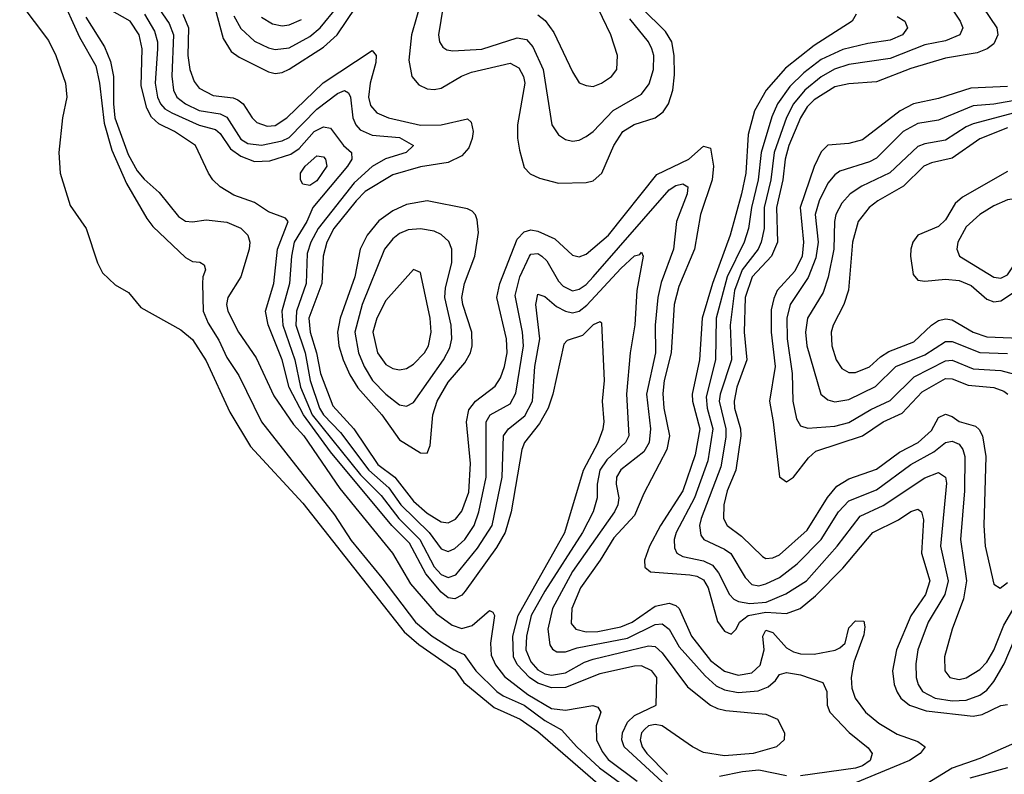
# Model space of a CAD drawing. Header units: inches. Extents: x 990535 to 1117859, y 769386 to 892122.
# Tile 448 of 656: x 1055330 to 1058180, y 813670 to 815854. Entities that reach past the tile are written whole.
import ezdxf

# ---------------------------------------------------------------- set-up
doc = ezdxf.new("R2010")
doc.units = ezdxf.units.IN
doc.header["$MEASUREMENT"] = 0
doc.layers.add('B0851', color=7, linetype='Continuous')

msp = doc.modelspace()

# ---------------------------------------------------------------- linework, layer by layer
at = {"layer": 'B0851', "color": 5}
for points, elevation in [([(1055446.4, 815930), (1055503.4, 815803.4), (1055550, 815720.2), (1055561, 815670), (1055574.4, 815554.4), (1055596.6, 815476.6), (1055639.4, 815379.4), (1055698.3, 815278.3), (1055715.9, 815255.9), (1055810, 815165.5), (1055830, 815154.4), (1055851.8, 815151.8), (1055864.5, 815144.5), (1055868, 815130), (1055860.3, 815110), (1055858.9, 815090), (1055861.3, 815010), (1055875.5, 814975.5), (1055906.3, 814926.3), (1055930, 814876.4), (1055964.4, 814824.4), (1056030.4, 814690), (1056241.1, 814421.1), (1056290, 814346.6), (1056378.5, 814238.5), (1056475.4, 814110), (1056524.4, 814070), (1056586.4, 814030), (1056616.5, 814016.5), (1056650.5, 813970), (1056711.7, 813910), (1056730, 813896.8), (1056790, 813870.3), (1056850, 813825.8), (1056898.6, 813798.6), (1056942.7, 813750), (1057008.7, 813688.7), (1057101.1, 813621.1)], 2360), ([(1055889.6, 815910), (1055919.3, 815799.3), (1055942.2, 815762.2), (1055965.2, 815745.2), (1056050, 815703.3), (1056070, 815698.4), (1056090, 815700.8), (1056110, 815711), (1056210, 815774.4), (1056249.3, 815810), (1056329.6, 815930)], 2520), ([(1056562.2, 815930), (1056542.7, 815810), (1056545.7, 815790), (1056554.7, 815774.7), (1056566.6, 815766.6), (1056583.6, 815763.6), (1056668.2, 815768.2), (1056770, 815801.1), (1056796.9, 815796.9), (1056815.8, 815775.8), (1056845.4, 815710), (1056870.2, 815550), (1056890, 815520.8), (1056910, 815507.2), (1056930, 815502.6), (1056950, 815505.7), (1056970, 815516.3), (1056990, 815530.1), (1057048.4, 815591.6), (1057130, 815638.4), (1057152.1, 815667.9), (1057164.8, 815710), (1057165.6, 815750), (1057160.5, 815770), (1057150.6, 815790), (1057096.5, 815856.5)], 2540), ([(1055330, 815903.3), (1055413.8, 815793.8), (1055434.6, 815750), (1055463, 815670), (1055466.8, 815630), (1055454.2, 815570), (1055443.1, 815470), (1055447.2, 815410), (1055476.6, 815316.6), (1055522.9, 815250), (1055555.6, 815150), (1055570, 815121.1), (1055606.4, 815086.4), (1055644.8, 815064.8), (1055681.1, 815021.1), (1055796.3, 814956.3), (1055830, 814928.2), (1055870, 814867.1), (1055938.2, 814718.2), (1055998.3, 814618.3), (1056150, 814454.7), (1056442.7, 814082.7), (1056485.9, 814045.9), (1056590, 813973.7), (1056615.9, 813935.9), (1056703.5, 813863.5), (1056778.9, 813830), (1056830, 813793.6), (1057003.3, 813643.3)], 2340), ([(1055721.9, 815901.9), (1055762.9, 815842.9), (1055775.3, 815810), (1055770.5, 815690.5), (1055775.3, 815650), (1055784.7, 815630), (1055810.1, 815610), (1055850, 815590.8), (1055910, 815581.5), (1055930, 815572.1), (1055970, 815508.4), (1055990, 815496.1), (1056030, 815491.1), (1056090, 815503), (1056110, 815512.6), (1056190, 815595.1), (1056250, 815640.8), (1056270, 815649), (1056282.2, 815642.2), (1056288.1, 815630), (1056294.9, 815570), (1056303.2, 815550), (1056315.5, 815535.5), (1056350, 815519.8), (1056430, 815513), (1056470.2, 815490), (1056449.2, 815470), (1056388.8, 815451.2), (1056350, 815428.7), (1056298.6, 815381.4), (1056193.7, 815250), (1056172.6, 815210), (1056162.3, 815177.7), (1056159.5, 815090), (1056131.6, 815010), (1056129.3, 814970), (1056156.3, 814890), (1056170.6, 814810), (1056198, 814730), (1056210, 814710.1), (1056258.9, 814658.9), (1056340.3, 814550), (1056398.7, 814498.7), (1056433.3, 814450), (1056515.1, 814370), (1056550, 814322.9), (1056570, 814315.1), (1056590, 814323.9), (1056618.5, 814350), (1056645.4, 814390), (1056659.2, 814430), (1056680.3, 814530), (1056680.9, 814690), (1056691.6, 814710), (1056750, 814742.7), (1056766.8, 814773.2), (1056788.3, 814910), (1056785.2, 814950), (1056764.6, 815055.4), (1056778.3, 815110), (1056805.8, 815170), (1056810, 815175), (1056830, 815177.4), (1056841.4, 815170), (1056855.7, 815155.7), (1056890, 815096.8), (1056903.2, 815083.2), (1056930, 815069.7), (1056950, 815074.1), (1056970, 815088), (1056990, 815110.1), (1057210, 815361.8), (1057230, 815374.4), (1057250, 815378.8), (1057264.4, 815370), (1057262.4, 815350), (1057231, 815270), (1057222.5, 815190), (1057187.1, 815092.9), (1057177.8, 815050), (1057169.8, 814970), (1057170.3, 814890), (1057144.5, 814770), (1057156.5, 814670), (1057152.7, 814630), (1057136.8, 814603.2), (1057070, 814551.4), (1057058, 814530), (1057057, 814510), (1057064.1, 814470), (1057062, 814450), (1057052.2, 814430), (1056930, 814257.3), (1056872.5, 814150), (1056858.7, 814090), (1056864.7, 814044.7), (1056872.5, 814032.5), (1056884.6, 814024.6), (1056910, 814024.8), (1056944.2, 814035.8), (1057090, 814063.7), (1057170, 814103.6), (1057190, 814105.1), (1057210, 814090.1), (1057238.9, 814038.9), (1057314.6, 813954.6), (1057346.3, 813926.3), (1057370, 813914.3), (1057410, 813906.4), (1057467.9, 813912.1), (1057496.7, 813923.3), (1057518.5, 813941.5), (1057530, 813958.5), (1057550, 813964.6), (1057590, 813958), (1057655.5, 813935.5), (1057666.4, 813910), (1057667.5, 813870), (1057675, 813850), (1057731.2, 813791.2), (1057786.6, 813746.6), (1057798, 813730), (1057792.6, 813710), (1057770, 813694.2), (1057750, 813688), (1057590, 813665.8)], 2460), ([(1056492.8, 815910), (1056464.5, 815810), (1056456.5, 815736.5), (1056465.3, 815690), (1056485.6, 815665.6), (1056510, 815654.2), (1056530, 815652), (1056550, 815656.2), (1056609.1, 815690.9), (1056638.4, 815701.6), (1056750, 815728.2), (1056774.6, 815714.6), (1056788.3, 815690), (1056792.7, 815670), (1056771.3, 815550), (1056771, 815511), (1056776.5, 815476.5), (1056790, 815426.3), (1056807.6, 815407.6), (1056834.9, 815394.9), (1056890, 815380.7), (1056970, 815383), (1056990, 815388), (1057015.7, 815410), (1057050.3, 815490), (1057076.4, 815530), (1057109, 815551), (1057170, 815570.1), (1057192.8, 815587.2), (1057208.2, 815610), (1057220.6, 815650), (1057225.5, 815694.5), (1057224.8, 815750), (1057218.4, 815790), (1057199.6, 815819.6), (1057130, 815888.1)], 2520), ([(1056830, 815868.3), (1056851.7, 815851.7), (1056876.7, 815816.7), (1056930, 815702.6), (1056950, 815671.3), (1056970, 815663), (1056990, 815660.9), (1057014.5, 815670), (1057043.1, 815690), (1057059.2, 815710), (1057061, 815750), (1057041.8, 815810), (1056992.9, 815910)], 2560), ([(1058011.9, 815910), (1058052.3, 815850), (1058060.8, 815830), (1058052.2, 815810), (1058010, 815792.5), (1057950, 815780.7), (1057850, 815742), (1057730, 815723.8), (1057689.2, 815710.8), (1057650, 815688.7), (1057602.6, 815650), (1057570.3, 815610), (1057549.6, 815570.4), (1057514.1, 815470), (1057504.4, 815390), (1057485.5, 815310), (1057485.2, 815250), (1057476.8, 815210), (1057467.7, 815190), (1057421.8, 815130), (1057398.9, 815070), (1057386.7, 814970), (1057391, 814870), (1057357.6, 814770), (1057355, 814750), (1057374.6, 814670), (1057374.7, 814645.3), (1057360.1, 814559.9), (1057302.4, 814410), (1057298, 814390), (1057302.3, 814362.3), (1057310.8, 814350), (1057370, 814322), (1057388.7, 814308.7), (1057430, 814239.3), (1057450, 814219.2), (1057470, 814216), (1057490, 814221.1), (1057530, 814239.3), (1057581.1, 814278.9), (1057649.9, 814350), (1057700.6, 814430), (1057730, 814461.4), (1057810, 814493.7), (1057910, 814566.4), (1057976.7, 814603.3), (1058010, 814630.8), (1058030, 814634.6), (1058050, 814625.5), (1058060.6, 814610), (1058065.8, 814590), (1058065.1, 814490), (1058053.2, 814350), (1058071.3, 814230), (1058061.9, 814178.1), (1058029.6, 814090), (1058007.5, 814010), (1058008.6, 813970), (1058022.9, 813950), (1058050, 813944.3), (1058070, 813949.7), (1058110, 813973.1), (1058130, 813994.3), (1058150, 814029.6), (1058178.7, 814101.3), (1058237.9, 814202.1)], 2560), ([(1057190, 813648.7), (1057080.2, 813750), (1057073, 813770), (1057074.8, 813790), (1057090, 813820.9), (1057110, 813840.5), (1057172.5, 813870), (1057175, 813950), (1057160.1, 813970), (1057130, 813983.9), (1057110, 813982.8), (1057010, 813960.4), (1056910, 813921.7), (1056870, 813920), (1056830, 813933.8), (1056806.2, 813950), (1056770, 813987.9), (1056760, 814010), (1056757.6, 814070), (1056773.4, 814130), (1056908.2, 814370), (1056962.5, 814550), (1057004.6, 814630), (1057019.3, 814670), (1057022.3, 814690), (1057017.6, 814750), (1057022.9, 814810), (1057015.2, 814975.2), (1057010, 814979.6), (1056990, 814970.7), (1056959.6, 814940.4), (1056914.6, 814925.4), (1056905.5, 814914.5), (1056873.9, 814770), (1056859.6, 814730), (1056834.5, 814685.5), (1056791.8, 814630), (1056783.4, 814610), (1056752.4, 814430), (1056735.4, 814370), (1056710, 814326), (1056620, 814200), (1056610, 814188.8), (1056590, 814178.2), (1056570, 814180.7), (1056550, 814196.9), (1056505.6, 814250), (1056458.6, 814338.6), (1056407.3, 814390), (1056230, 814603.7), (1056151.5, 814710), (1056110.6, 814789.4), (1056089.5, 814870), (1056049, 814971), (1056041.5, 815010), (1056065.6, 815090), (1056076, 815190), (1056106.8, 815270), (1056099.2, 815279.2), (1056050, 815297.6), (1056010, 815324.7), (1055950, 815346.3), (1055909.9, 815369.9), (1055888.8, 815390), (1055876.2, 815410), (1055838.8, 815490), (1055778.4, 815530), (1055732.9, 815552.9), (1055712, 815572), (1055698.2, 815598.2), (1055682.1, 815662.1), (1055684.1, 815770), (1055675.7, 815810), (1055650, 815850.1), (1055590, 815883.3)], 2420), ([(1055691.8, 815870), (1055720.7, 815820.7), (1055729.1, 815790), (1055729.4, 815770), (1055722.4, 815670), (1055728.9, 815630), (1055738.1, 815610), (1055750, 815596.3), (1055770, 815584.4), (1055850, 815549), (1055896.4, 815536.4), (1055910, 815524.6), (1055940.1, 815480.1), (1055970, 815459), (1056010, 815443.1), (1056054.1, 815445.9), (1056115.4, 815464.6), (1056139.2, 815480.8), (1056182.5, 815530), (1056210, 815543.7), (1056230, 815539.6), (1056267.3, 815490), (1056290.7, 815470), (1056291.3, 815450), (1056279.2, 815430), (1056178.3, 815310), (1056161.7, 815270), (1056124.3, 815210), (1056116.9, 815170), (1056111.5, 815090), (1056088.9, 815010), (1056091.9, 814970), (1056126.2, 814870), (1056142.5, 814790), (1056177.1, 814710), (1056316.5, 814536.5), (1056376.7, 814476.7), (1056427.4, 814410), (1056488.1, 814350), (1056530, 814270.1), (1056550, 814248.5), (1056570, 814239.2), (1056592.9, 814247.1), (1056655.8, 814324.2), (1056697.8, 814390), (1056726.8, 814530), (1056731, 814650), (1056745, 814670), (1056792.8, 814707.2), (1056815, 814750), (1056820.9, 814850), (1056836.2, 814930), (1056824, 815030), (1056830, 815059.7), (1056850, 815053), (1056883.6, 815023.6), (1056910, 815010.1), (1056930, 815005.4), (1056950, 815010.7), (1056972.2, 815027.8), (1057070, 815133.5), (1057110, 815170.1), (1057125.7, 815174.3), (1057130, 815181.1), (1057134.8, 815170), (1057116.4, 815070), (1057111.1, 814971.1), (1057097.8, 814890), (1057086.7, 814770), (1057093, 814650), (1057083.7, 814630), (1057030, 814580.3), (1057009.6, 814550), (1057001.4, 814510), (1057002.2, 814470), (1056990.6, 814430), (1056959.5, 814370), (1056850, 814199.9), (1056810.6, 814130), (1056797.2, 814070), (1056795.5, 814030), (1056810, 813995.7), (1056830, 813972.5), (1056850, 813960.8), (1056870, 813956.8), (1056910, 813963.9), (1056965.4, 813994.6), (1056990, 814003.2), (1057150, 814041.6), (1057170, 814040.1), (1057190, 814022), (1057263.6, 813923.6), (1057330, 813870.5), (1057350, 813860.1), (1057374.7, 813854.7), (1057490, 813843.8), (1057524.2, 813830), (1057543.8, 813790), (1057542.8, 813770), (1057520.7, 813750), (1057453, 813730), (1057370, 813724), (1057310, 813733.6), (1057277.7, 813750), (1057190, 813809.9), (1057170, 813814.7), (1057150, 813809.9), (1057139.5, 813800.5), (1057130.1, 813790), (1057126.2, 813770), (1057132.2, 813750), (1057145.8, 813730), (1057205.8, 813670)], 2440), ([(1055802.3, 815870), (1055818.3, 815830), (1055816.6, 815750), (1055822.3, 815710), (1055835.2, 815675.2), (1055850, 815655.6), (1055890, 815634.8), (1055948.1, 815628.1), (1055962, 815622), (1055977.2, 815610), (1056002.7, 815570), (1056016.4, 815556.4), (1056046.1, 815546.1), (1056070, 815548.1), (1056103.8, 815570), (1056208.5, 815671.5), (1056350, 815765), (1056361.6, 815750), (1056361.4, 815730), (1056344.8, 815670), (1056339.9, 815630), (1056345.9, 815605.9), (1056364.4, 815584.4), (1056397.6, 815570), (1056490, 815548.8), (1056550, 815550), (1056626.7, 815566.7), (1056637.3, 815557.3), (1056643.2, 815530), (1056639.9, 815510), (1056630, 815483), (1056610, 815460.3), (1056570, 815440.6), (1056490, 815428.1), (1056410, 815404.9), (1056330, 815356.4), (1056304.1, 815330), (1056239.9, 815250), (1056219, 815210), (1056208.3, 815170), (1056205.1, 815090), (1056167.1, 814990), (1056171, 814950), (1056189.1, 814890), (1056200.6, 814830), (1056236.6, 814736.6), (1056297.7, 814670), (1056366.5, 814566.5), (1056415.8, 814530), (1056470, 814460.7), (1056510, 814426.1), (1056550, 814400.9), (1056570, 814397.5), (1056591.9, 814408.1), (1056610, 814431.2), (1056630, 814486.7), (1056635, 814570), (1056623.2, 814690), (1056630, 814724.4), (1056649.8, 814750.2), (1056706.2, 814793.8), (1056722.3, 814817.7), (1056734, 814850), (1056741.5, 814890), (1056739.7, 814930), (1056711.7, 815050), (1056720, 815090), (1056770, 815218.3), (1056790, 815240.1), (1056810, 815245.5), (1056830, 815242), (1056879.3, 815219.3), (1056930, 815172.5), (1056950, 815167.8), (1056970, 815175.3), (1057034.4, 815230), (1057174.4, 815405.6), (1057267.6, 815450), (1057310, 815487.5), (1057330, 815482), (1057338.6, 815430), (1057334.8, 815390), (1057301.4, 815290), (1057283.2, 815190), (1057238.1, 815081.9), (1057224.8, 815030), (1057215.9, 814890), (1057195.5, 814810), (1057191.7, 814771.7), (1057195.1, 814730), (1057211.1, 814650), (1057203.3, 814610), (1057137, 814483), (1057110, 814419.3), (1057050, 814354.5), (1057010.6, 814289.4), (1056953.5, 814210), (1056928.3, 814150), (1056926.6, 814106.6), (1056939.7, 814090), (1056970, 814082.5), (1057003.5, 814083.5), (1057070, 814096.6), (1057102.8, 814110), (1057170, 814156.5), (1057210, 814165.7), (1057230, 814158.5), (1057239, 814150), (1057274.7, 814070), (1057330, 813999.6), (1057370, 813968.2), (1057410, 813957.1), (1057450, 813963.5), (1057474.1, 813985.9), (1057485.6, 814030), (1057481.5, 814070), (1057490, 814086.9), (1057510, 814080), (1057550, 814036.3), (1057570, 814024.5), (1057590, 814019.1), (1057630, 814018.1), (1057690.8, 814029.2), (1057704, 814036), (1057719.4, 814050), (1057730, 814094.2), (1057750, 814114.1), (1057773.4, 814113.4), (1057776.7, 814096.7), (1057773.5, 814073.5), (1057745.1, 813994.9), (1057737.1, 813950), (1057739.3, 813919.3), (1057749, 813890), (1057778.8, 813850), (1057817.7, 813817.7), (1057870, 813786.7), (1057930, 813764.8), (1057951.6, 813750), (1057936.8, 813730), (1057905.9, 813710), (1057750, 813645.8)], 2480), ([(1055950, 815865.5), (1055970, 815828.1), (1056010, 815792), (1056050, 815772.8), (1056070, 815768), (1056110, 815772.3), (1056170, 815805.5), (1056199.6, 815830), (1056249, 815890)], 2540), ([(1057751.4, 815870), (1057740.3, 815850), (1057630, 815779.3), (1057546.8, 815713.2), (1057491.4, 815650), (1057457.4, 815590), (1057438.5, 815521.5), (1057431.9, 815410), (1057419.3, 815350), (1057387.3, 815230), (1057335.7, 815090), (1057305.3, 814990), (1057298.2, 814870), (1057276.8, 814770), (1057277.8, 814750), (1057298.7, 814670), (1057285.6, 814594.4), (1057249.6, 814490), (1057185.5, 814390), (1057153.2, 814330), (1057139.2, 814290), (1057139.5, 814270), (1057156.3, 814256.3), (1057270, 814246.9), (1057290, 814243.1), (1057310, 814232.5), (1057323.4, 814210), (1057350, 814112.2), (1057370, 814084.2), (1057390, 814075.7), (1057403.9, 814090), (1057413.8, 814110), (1057439, 814130), (1057490, 814139.3), (1057550, 814135.1), (1057589.7, 814150.3), (1057633.8, 814186.2), (1057712.9, 814267.1), (1057799.4, 814370), (1057873.7, 814406.3), (1057910, 814430.5), (1057930, 814437), (1057940.6, 814430), (1057946.9, 814406.9), (1057941.2, 814310), (1057965.1, 814230), (1057952.3, 814190), (1057910, 814128.8), (1057867.9, 814030), (1057857.2, 813970), (1057862.1, 813930), (1057870, 813907.8), (1057881, 813890), (1057906.1, 813870), (1057954, 813854), (1058090, 813838.2), (1058116.6, 813843.4), (1058170, 813869), (1058190, 813872.1)], 2520), ([(1058118.4, 815890), (1058159.3, 815830), (1058161.9, 815810), (1058150, 815784.2), (1058130.9, 815770), (1058101.6, 815758.4), (1058010, 815742.8), (1057910, 815712.7), (1057810, 815673.9), (1057730, 815668.5), (1057690, 815659.3), (1057630, 815622.3), (1057610, 815601.3), (1057590, 815570), (1057557.1, 815490), (1057545.9, 815450), (1057539, 815390), (1057521.3, 815310), (1057524.2, 815210), (1057506.9, 815170), (1057450.3, 815109.7), (1057430.2, 815050), (1057427.7, 814950), (1057435.5, 814870), (1057406.2, 814790), (1057398, 814750), (1057399.6, 814730), (1057417.2, 814670), (1057417.7, 814650), (1057403, 814550), (1057378.5, 814490), (1057368.3, 814450), (1057367.4, 814410), (1057378.4, 814390), (1057419.3, 814359.3), (1057480.3, 814300.3), (1057490, 814295.1), (1057510, 814296.2), (1057530, 814305.7), (1057610, 814377.1), (1057668.7, 814471.3), (1057695.8, 814504.2), (1057730, 814524.9), (1057810, 814552.9), (1057877.3, 814602.7), (1057930.8, 814630), (1057970, 814665.2), (1057990, 814702.5), (1058010, 814712.3), (1058030, 814705.8), (1058050, 814691.2), (1058097.4, 814677.4), (1058108.1, 814668.1), (1058117.4, 814650), (1058126.7, 814590), (1058121.5, 814390), (1058125.2, 814330), (1058150, 814220.4), (1058168.6, 814208.6), (1058190, 814225.5)], 2580), ([(1055521, 815861), (1055575.1, 815775.1), (1055593.1, 815733.1), (1055602, 815690), (1055601.4, 815610), (1055605.6, 815570), (1055643.8, 815463.8), (1055670, 815416.6), (1055690, 815392.6), (1055734, 815354), (1055790, 815284.4), (1055810, 815271.1), (1055830, 815269.4), (1055870, 815275.2), (1055930, 815267.8), (1055970, 815250.4), (1055990.1, 815230), (1055996.7, 815210), (1055994.7, 815190), (1055969.8, 815110), (1055932.8, 815050), (1055928.5, 815030), (1055932.6, 815010), (1055963.1, 814950), (1056015, 814875), (1056065.6, 814765.6), (1056122.9, 814682.9), (1056152.2, 814650), (1056256.8, 814496.8), (1056409.2, 814310), (1056461.4, 814221.4), (1056535.4, 814135.4), (1056582.1, 814102.1), (1056610, 814091.9), (1056639.6, 814100.4), (1056690, 814144), (1056699.4, 814139.4), (1056704.3, 814130), (1056693.1, 814050), (1056694.8, 814014.8), (1056707.3, 813987.3), (1056733.2, 813953.2), (1056800.9, 813900.9), (1056870, 813860.2), (1056910, 813855.8), (1056988.8, 813868.8), (1057004, 813864), (1057012, 813850), (1056998.8, 813810), (1057000.2, 813770), (1057015.8, 813735.8), (1057033.3, 813713.3), (1057118, 813650)], 2380), ([(1056030, 815861), (1056061.5, 815841.5), (1056090, 815836), (1056110, 815838.7), (1056145.4, 815854.6)], 2560), ([(1057870, 815863.1), (1057892.7, 815850), (1057900.5, 815830), (1057885.9, 815810), (1057850, 815795), (1057785.1, 815785.1), (1057712.8, 815767.2), (1057650, 815738.3), (1057599.8, 815700.2), (1057559.8, 815660.2), (1057524.3, 815610), (1057507.1, 815572.9), (1057476.7, 815470), (1057468.3, 815390), (1057448.5, 815310), (1057440.3, 815250), (1057427.1, 815210), (1057378, 815110), (1057346, 814990), (1057344.6, 814870), (1057317.4, 814762.6), (1057320, 814730), (1057336.4, 814670), (1057322.5, 814577.5), (1057283.3, 814470), (1057230.4, 814370), (1057224.9, 814350), (1057225.4, 814325.4), (1057232.8, 814310), (1057250, 814300.1), (1057310, 814287.5), (1057335.6, 814275.6), (1057353.4, 814253.4), (1057384.8, 814190), (1057397.3, 814177.3), (1057411, 814170), (1057444.1, 814164.1), (1057491.4, 814168.6), (1057547.8, 814192.2), (1057607.9, 814230), (1057696.2, 814330), (1057762.9, 814417.1), (1057830, 814447.6), (1057950, 814528.4), (1057990, 814543.3), (1058010, 814530.2), (1058012.8, 814512.8), (1057995.6, 814330), (1058018.1, 814230), (1058008.4, 814190), (1057959.9, 814110), (1057930.4, 814030), (1057924.1, 813990), (1057925.6, 813950), (1057931.3, 813930), (1057943.7, 813910), (1057980.6, 813890), (1058030, 813883), (1058070, 813884.4), (1058110, 813899), (1058130, 813913.9), (1058150, 813938.7), (1058179.6, 813990), (1058210, 814059.8)], 2540), ([(1058190, 815660.3), (1058083.9, 815656.1), (1057990, 815626), (1057917.7, 815610), (1057879.2, 815590), (1057770, 815506.4), (1057730, 815495.5), (1057670, 815490.4), (1057650, 815471.7), (1057630, 815429.1), (1057589.7, 815310), (1057599.6, 815210), (1057594.8, 815170), (1057573.9, 815126.1), (1057522.9, 815070), (1057512.9, 815047.1), (1057506, 815014), (1057506, 814950), (1057517.2, 814850), (1057500.7, 814750), (1057511.7, 814690), (1057530, 814530.5), (1057550, 814516.9), (1057570, 814530.1), (1057614, 814586), (1057635.2, 814604.8), (1057769.9, 814650), (1057829.9, 814690), (1057885, 814715), (1057942.6, 814777.4), (1058010, 814815.1), (1058030, 814814.8), (1058075.8, 814795.8), (1058150, 814789.8), (1058178.8, 814778.8), (1058190.6, 814770.6)], 2620), ([(1058221.8, 815621.8), (1058150, 815609.1), (1058090, 815604.7), (1057990, 815563.4), (1057930, 815553.4), (1057887.5, 815530), (1057810, 815453.3), (1057790, 815442.6), (1057704.7, 815415.3), (1057690, 815405.3), (1057670, 815380.5), (1057644.3, 815330), (1057633.3, 815290), (1057641.3, 815210), (1057634.8, 815165.2), (1057612.6, 815107.4), (1057560.2, 815030), (1057550.9, 814990), (1057552.3, 814930), (1057566.7, 814830), (1057568.6, 814750), (1057578.5, 814698.5), (1057590, 814679), (1057611.6, 814671.6), (1057690, 814677.9), (1057730, 814688), (1057794.3, 814725.7), (1057850, 814751.6), (1057919.8, 814820.2), (1058010, 814867), (1058030, 814869), (1058090, 814843.9), (1058170, 814838.9), (1058210, 814827.8)], 2640), ([(1058210, 815584.8), (1058090, 815552.5), (1058070, 815544.2), (1058010, 815505.2), (1057950, 815494.7), (1057930, 815486.5), (1057848.8, 815411.2), (1057768.2, 815371.8), (1057734.4, 815350), (1057710, 815323.2), (1057693.1, 815290), (1057688.6, 815270), (1057686.5, 815190), (1057670.8, 815109.2), (1057655.6, 815064.4), (1057610.8, 814990), (1057605.2, 814950), (1057608.8, 814910), (1057649.6, 814770), (1057670, 814753.4), (1057690, 814747.8), (1057730, 814755), (1057807.3, 814792.7), (1057866.3, 814850), (1057950, 814884), (1058010, 814922.3), (1058030, 814922.8), (1058110, 814890.6), (1058190, 814887.5)], 2660), ([(1058190, 815540.7), (1058110, 815508.9), (1058030, 815453.5), (1057970, 815439.8), (1057947.8, 815430), (1057888.2, 815371.8), (1057814.6, 815330), (1057789.6, 815310.4), (1057757.2, 815270), (1057740.8, 815210), (1057729.2, 815070.8), (1057715.9, 815030), (1057684.8, 814970), (1057679.4, 814950), (1057681.3, 814910), (1057693.9, 814870), (1057710, 814844.6), (1057730, 814832.7), (1057750, 814832.5), (1057790, 814849.7), (1057821.8, 814878.2), (1057846.5, 814893.5), (1057918.2, 814921.8), (1057970, 814970.1), (1057990, 814983.2), (1058010, 814987.8), (1058030, 814985.1), (1058090, 814949.8), (1058130, 814936.5), (1058248.3, 814931.7)], 2680), ([(1058190, 815414.9), (1058059.8, 815340.2), (1058037.9, 815322.1), (1058010, 815275.2), (1057990, 815255.3), (1057930.1, 815229.9), (1057916.1, 815210), (1057910.1, 815190), (1057908.5, 815170), (1057916.7, 815116.7), (1057930, 815099.7), (1057950, 815096.8), (1058010, 815102.8), (1058050, 815099.1), (1058084.4, 815084.4), (1058130, 815045.5), (1058150, 815037.6), (1058170, 815040.5), (1058210, 815066)], 2720), ([(1058244.8, 813775.2), (1058110, 813715.8), (1058030, 813687.6), (1057944.7, 813635.3)], 2520), ([(1057550, 813665.9), (1057470, 813681.7), (1057422.4, 813677.6), (1057356.4, 813663.6)], 2460), ([(1058190, 813688.7), (1058080.6, 813659.4)], 2540)]:
    msp.add_lwpolyline(points, dxfattribs=dict(at, elevation=elevation))
for points, elevation in [([(1056170, 815374.1), (1056150, 815378.2), (1056142.6, 815390), (1056142.5, 815410), (1056156, 815430), (1056190, 815459.5), (1056210, 815457.3), (1056215.7, 815450), (1056219, 815430), (1056190, 815387.9)], 2420), ([(1056510, 815329.6), (1056450, 815318.9), (1056410, 815300.4), (1056370, 815272.1), (1056336.3, 815230), (1056316.1, 815190), (1056300.2, 815110), (1056257.8, 814990), (1056250.1, 814949.9), (1056254.1, 814910), (1056266.4, 814870), (1056286, 814826), (1056309, 814789), (1056378.8, 814710), (1056430, 814638.3), (1056490, 814600.5), (1056510, 814599), (1056518.7, 814621.3), (1056526.3, 814710), (1056538.7, 814750), (1056570, 814804.8), (1056619, 814861), (1056635.5, 814890), (1056639.9, 814910), (1056639.2, 814950), (1056612.8, 815030), (1056610.2, 815050), (1056618.2, 815090), (1056647.9, 815170), (1056657.9, 815237.9), (1056654.8, 815274.8), (1056649.4, 815289.4), (1056639.5, 815299.5), (1056626.6, 815306.6)], 2520), ([(1058230, 815338.5), (1058190, 815333), (1058150, 815315.4), (1058110.1, 815290), (1058070, 815254.1), (1058046.2, 815210), (1058043, 815190), (1058050.8, 815170), (1058150, 815108.9), (1058170, 815105.8), (1058190, 815115.9), (1058213.3, 815150), (1058254.1, 815290), (1058256.7, 815310), (1058250, 815329.7)], 2740), ([(1056490, 815249), (1056454.7, 815245.3), (1056430, 815235.5), (1056410, 815219.6), (1056386.6, 815190), (1056321.3, 815030), (1056300.2, 814950), (1056310.6, 814890), (1056327.1, 814850), (1056351.2, 814810), (1056390, 814770.1), (1056430, 814739.6), (1056450, 814735.3), (1056470, 814746.3), (1056557.4, 814870), (1056575.5, 814904.5), (1056581.5, 814930), (1056579.1, 814970), (1056560.8, 815050), (1056562.4, 815077.6), (1056581.5, 815150), (1056581.5, 815190), (1056571.9, 815211.9), (1056550, 815232.6), (1056530, 815242.3)], 2540), ([(1056470, 815130.9), (1056390, 815040.9), (1056363.5, 814990), (1056352.3, 814950), (1056365.9, 814890), (1056390, 814856.4), (1056410, 814844.2), (1056430, 814840.6), (1056450, 814844.7), (1056470, 814856.9), (1056501.5, 814890), (1056513.1, 814910), (1056521.4, 814950), (1056518.1, 814990), (1056492.7, 815112.7), (1056490, 815122)], 2560)]:
    msp.add_lwpolyline(points, close=True, dxfattribs=dict(at, elevation=elevation))

doc.saveas('drawing.dxf')
